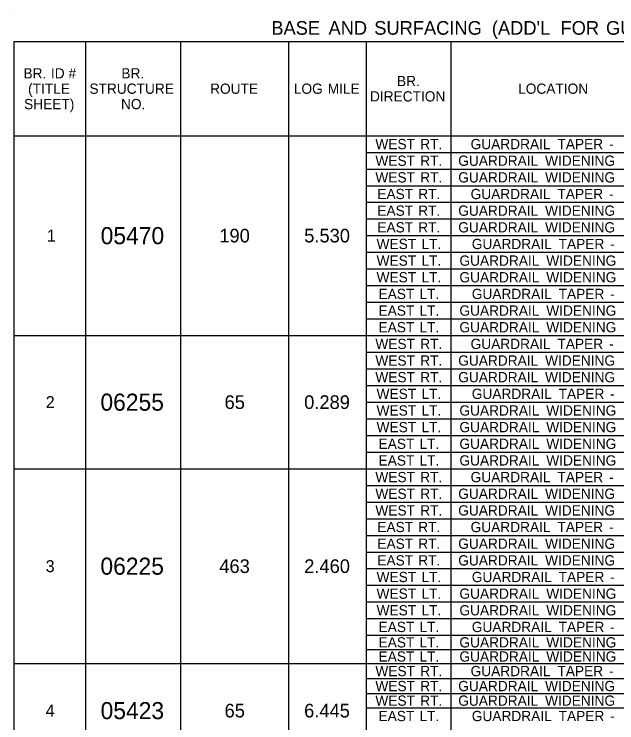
# Model space of a CAD drawing. Extents: x 544250 to 1930787, y -1948365 to 596640.
# Drawn here: x 555672.1 to 555974.6, y -1946472.9 to -1946117.2 of the extents above; entities that cross this region are included whole.
import ezdxf

# ---------------------------------------------------------------- set-up
doc = ezdxf.new("R2010")
doc.units = 0
doc.layers.add('Default', color=7, linetype='Continuous')

msp = doc.modelspace()

# ---------------------------------------------------------------- linework, layer by layer
at = {"layer": 'Default'}
for p, q in [((555672.13, -1946117.24), (555672.13, -1946117.24)), ((555672.13, -1946131.03), (556257.47, -1946131.03)), ((555672.13, -1946774.02), (555672.13, -1946131.03)), ((555708.06, -1946764.83), (555708.06, -1946131.03)), ((555755.69, -1946764.83), (555755.69, -1946131.03)), ((555810, -1946764.83), (555810, -1946131.03)), ((555848.86, -1946764.83), (555848.86, -1946131.03)), ((555891.47, -1946764.83), (555891.47, -1946131.03)), ((555672.13, -1946178.24), (556257.47, -1946178.24)), ((555848.86, -1946186.59), (556257.47, -1946186.59)), ((555848.86, -1946194.95), (556257.47, -1946194.95)), ((555848.86, -1946203.3), (556257.47, -1946203.3)), ((555848.86, -1946211.66), (556257.47, -1946211.66)), ((555848.86, -1946220.02), (556257.47, -1946220.02)), ((555848.86, -1946228.37), (556257.47, -1946228.37)), ((555848.86, -1946236.73), (556257.47, -1946236.73)), ((555848.86, -1946245.08), (556257.47, -1946245.08)), ((555848.86, -1946253.44), (556257.47, -1946253.44)), ((555848.86, -1946261.8), (556257.47, -1946261.8)), ((555848.86, -1946270.15), (556257.47, -1946270.15)), ((555672.13, -1946278.51), (556257.47, -1946278.51)), ((555848.86, -1946286.86), (556257.47, -1946286.86)), ((555848.86, -1946295.22), (556257.47, -1946295.22)), ((555848.86, -1946303.58), (556257.47, -1946303.58)), ((555848.86, -1946311.93), (556257.47, -1946311.93)), ((555848.86, -1946320.29), (556257.47, -1946320.29)), ((555848.86, -1946328.64), (556257.47, -1946328.64)), ((555848.86, -1946337), (556257.47, -1946337)), ((555672.13, -1946345.36), (556257.47, -1946345.36)), ((555848.86, -1946353.71), (556257.47, -1946353.71)), ((555848.86, -1946362.07), (556257.47, -1946362.07)), ((555848.86, -1946370.43), (556257.47, -1946370.43)), ((555848.86, -1946378.78), (556257.47, -1946378.78)), ((555848.86, -1946387.14), (556257.47, -1946387.14)), ((555848.86, -1946395.49), (556257.47, -1946395.49)), ((555848.86, -1946403.85), (556257.47, -1946403.85)), ((555848.86, -1946412.21), (556257.47, -1946412.21)), ((555848.86, -1946420.56), (556257.47, -1946420.56)), ((555848.86, -1946428.92), (556257.47, -1946428.92)), ((555848.86, -1946436.02), (556257.47, -1946436.02)), ((555672.13, -1946443.12), (556257.47, -1946443.12)), ((555848.86, -1946450.64), (556257.47, -1946450.64)), ((555848.86, -1946458.16), (556257.47, -1946458.16)), ((555848.86, -1946465.27), (556257.47, -1946465.27))]:
    msp.add_line(p, q, dxfattribs=at)

# ---------------------------------------------------------------- texts
for s, height, p in [('BASE', 6.856, (555801.18, -1946127.56)), (' AND', 6.856, (555827.33, -1946127.56)), (' SURFACING', 6.856, (555850.27, -1946127.56)), (" (ADD'L", 6.856, (555909.3, -1946127.56)), (' FOR', 6.856, (555943.75, -1946127.56)), (' GUARDRAIL)', 6.8562, (555966.58, -1946127.56)), ('BR.', 5.142, (555676.79, -1946149.49)), (' ID', 5.142, (555688.67, -1946149.49)), (' #', 5.142, (555697.49, -1946149.49)), ('BR.', 5.142, (555725.93, -1946149.49)), ('BR.', 5.142, (555864.22, -1946153.35)), ('(TITLE', 5.142, (555679.1, -1946157.2)), ('STRUCTURE', 5.142, (555709.89, -1946157.2)), ('ROUTE', 5.142, (555770.45, -1946157.2)), ('LOG', 5.142, (555812.46, -1946157.2)), (' MILE', 5.142, (555827.59, -1946157.2)), ('LOCATION', 5.142, (555925.02, -1946157.2)), ('DIRECTION', 5.142, (555850.69, -1946161.06)), ('SHEET)', 5.142, (555677.1, -1946164.92)), ('NO.', 5.142, (555725.73, -1946164.92)), ('WEST', 5.142, (555853.39, -1946184.99)), (' RT.', 5.142, (555874, -1946184.99)), ('GUARDRAIL', 5.142, (555901.18, -1946184.99)), (' TAPER', 5.142, (555942.84, -1946184.99)), (' -', 5.142, (555968.7, -1946184.99)), ('WEST', 5.142, (555853.39, -1946193.34)), (' RT.', 5.142, (555874, -1946193.34)), ('GUARDRAIL', 5.142, (555894.97, -1946193.34)), (' WIDENING', 5.142, (555936.64, -1946193.34)), ('WEST', 5.142, (555853.39, -1946201.7)), (' RT.', 5.142, (555874, -1946201.7)), ('GUARDRAIL', 5.142, (555894.97, -1946201.7)), (' WIDENING', 5.142, (555936.64, -1946201.7)), ('EAST', 5.142, (555854.38, -1946210.05)), (' RT.', 5.142, (555873.01, -1946210.05)), ('GUARDRAIL', 5.142, (555901.18, -1946210.05)), (' TAPER', 5.142, (555942.84, -1946210.05)), (' -', 5.142, (555968.7, -1946210.05)), ('EAST', 5.142, (555854.38, -1946218.41)), (' RT.', 5.142, (555873.01, -1946218.41)), ('GUARDRAIL', 5.142, (555894.97, -1946218.41)), (' WIDENING', 5.142, (555936.64, -1946218.41)), ('05470', 8.57, (555715.53, -1946232.66)), ('EAST', 5.142, (555854.38, -1946226.77)), (' RT.', 5.142, (555873.01, -1946226.77)), ('GUARDRAIL', 5.142, (555894.97, -1946226.77)), (' WIDENING', 5.142, (555936.64, -1946226.77)), ('1', 6, (555688.53, -1946231.37)), ('190', 6.856, (555775.09, -1946231.8)), ('5.530', 6.856, (555817.68, -1946231.8)), ('WEST', 5.142, (555853.99, -1946235.12)), (' LT.', 5.142, (555874.6, -1946235.12)), ('GUARDRAIL', 5.142, (555901.77, -1946235.12)), (' TAPER', 5.142, (555943.44, -1946235.12)), (' -', 5.142, (555969.3, -1946235.12)), ('WEST', 5.142, (555853.99, -1946243.48)), (' LT.', 5.142, (555874.6, -1946243.48)), ('GUARDRAIL', 5.142, (555895.57, -1946243.48)), (' WIDENING', 5.142, (555937.24, -1946243.48)), ('WEST', 5.142, (555853.99, -1946251.83)), (' LT.', 5.142, (555874.6, -1946251.83)), ('GUARDRAIL', 5.142, (555895.57, -1946251.83)), (' WIDENING', 5.142, (555937.24, -1946251.83)), ('EAST', 5.142, (555854.98, -1946260.19)), (' LT.', 5.142, (555873.6, -1946260.19)), ('GUARDRAIL', 5.142, (555901.77, -1946260.19)), (' TAPER', 5.142, (555943.44, -1946260.19)), (' -', 5.142, (555969.3, -1946260.19)), ('EAST', 5.142, (555854.98, -1946268.55)), (' LT.', 5.142, (555873.6, -1946268.55)), ('GUARDRAIL', 5.142, (555895.57, -1946268.55)), (' WIDENING', 5.142, (555937.24, -1946268.55)), ('EAST', 5.142, (555854.98, -1946276.9)), (' LT.', 5.142, (555873.6, -1946276.9)), ('GUARDRAIL', 5.142, (555895.57, -1946276.9)), (' WIDENING', 5.142, (555937.24, -1946276.9)), ('WEST', 5.142, (555853.39, -1946285.26)), (' RT.', 5.142, (555874, -1946285.26)), ('GUARDRAIL', 5.142, (555901.18, -1946285.26)), (' TAPER', 5.142, (555942.84, -1946285.26)), (' -', 5.142, (555968.7, -1946285.26)), ('WEST', 5.142, (555853.39, -1946293.61)), (' RT.', 5.142, (555874, -1946293.61)), ('GUARDRAIL', 5.142, (555894.97, -1946293.61)), (' WIDENING', 5.142, (555936.64, -1946293.61)), ('WEST', 5.142, (555853.39, -1946301.97)), (' RT.', 5.142, (555874, -1946301.97)), ('GUARDRAIL', 5.142, (555894.97, -1946301.97)), (' WIDENING', 5.142, (555936.64, -1946301.97)), ('WEST', 5.142, (555853.99, -1946310.33)), (' LT.', 5.142, (555874.6, -1946310.33)), ('GUARDRAIL', 5.142, (555901.77, -1946310.33)), (' TAPER', 5.142, (555943.44, -1946310.33)), ('2', 6, (555687.98, -1946314.93)), ('06255', 8.57, (555715.41, -1946316.22)), ('65', 6.856, (555777.71, -1946315.36)), ('0.289', 6.856, (555817.66, -1946315.36)), (' -', 5.142, (555969.3, -1946310.33)), ('WEST', 5.142, (555853.99, -1946318.68)), (' LT.', 5.142, (555874.6, -1946318.68)), ('GUARDRAIL', 5.142, (555895.57, -1946318.68)), (' WIDENING', 5.142, (555937.24, -1946318.68)), ('WEST', 5.142, (555853.99, -1946327.04)), (' LT.', 5.142, (555874.6, -1946327.04)), ('GUARDRAIL', 5.142, (555895.57, -1946327.04)), (' WIDENING', 5.142, (555937.24, -1946327.04)), ('EAST', 5.142, (555854.98, -1946335.39)), (' LT.', 5.142, (555873.6, -1946335.39)), ('GUARDRAIL', 5.142, (555895.57, -1946335.39)), (' WIDENING', 5.142, (555937.24, -1946335.39)), ('EAST', 5.142, (555854.98, -1946343.75)), (' LT.', 5.142, (555873.6, -1946343.75)), ('GUARDRAIL', 5.142, (555895.57, -1946343.75)), (' WIDENING', 5.142, (555937.24, -1946343.75)), ('WEST', 5.142, (555853.39, -1946352.11)), (' RT.', 5.142, (555874, -1946352.11)), ('GUARDRAIL', 5.142, (555901.18, -1946352.11)), (' TAPER', 5.142, (555942.84, -1946352.11)), (' -', 5.142, (555968.7, -1946352.11)), ('WEST', 5.142, (555853.39, -1946360.46)), (' RT.', 5.142, (555874, -1946360.46)), ('GUARDRAIL', 5.142, (555894.97, -1946360.46)), (' WIDENING', 5.142, (555936.64, -1946360.46)), ('WEST', 5.142, (555853.39, -1946368.82)), (' RT.', 5.142, (555874, -1946368.82)), ('GUARDRAIL', 5.142, (555894.97, -1946368.82)), (' WIDENING', 5.142, (555936.64, -1946368.82)), ('EAST', 5.142, (555854.38, -1946377.17)), (' RT.', 5.142, (555873.01, -1946377.17)), ('GUARDRAIL', 5.142, (555901.18, -1946377.17)), (' TAPER', 5.142, (555942.84, -1946377.17)), (' -', 5.142, (555968.7, -1946377.17)), ('EAST', 5.142, (555854.38, -1946385.53)), (' RT.', 5.142, (555873.01, -1946385.53)), ('GUARDRAIL', 5.142, (555894.97, -1946385.53)), (' WIDENING', 5.142, (555936.64, -1946385.53)), ('3', 6, (555687.95, -1946397.24)), ('06225', 8.57, (555715.41, -1946398.52)), ('463', 6.856, (555775.07, -1946397.67)), ('2.460', 6.856, (555817.68, -1946397.67)), ('EAST', 5.142, (555854.38, -1946393.89)), (' RT.', 5.142, (555873.01, -1946393.89)), ('GUARDRAIL', 5.142, (555894.97, -1946393.89)), (' WIDENING', 5.142, (555936.64, -1946393.89)), ('WEST', 5.142, (555853.99, -1946402.24)), (' LT.', 5.142, (555874.6, -1946402.24)), ('GUARDRAIL', 5.142, (555901.77, -1946402.24)), (' TAPER', 5.142, (555943.44, -1946402.24)), (' -', 5.142, (555969.3, -1946402.24)), ('WEST', 5.142, (555853.99, -1946410.6)), (' LT.', 5.142, (555874.6, -1946410.6)), ('GUARDRAIL', 5.142, (555895.57, -1946410.6)), (' WIDENING', 5.142, (555937.24, -1946410.6)), ('WEST', 5.142, (555853.99, -1946418.95)), (' LT.', 5.142, (555874.6, -1946418.95)), ('GUARDRAIL', 5.142, (555895.57, -1946418.95)), (' WIDENING', 5.142, (555937.24, -1946418.95)), ('EAST', 5.142, (555854.98, -1946427.31)), (' LT.', 5.142, (555873.6, -1946427.31)), ('GUARDRAIL', 5.142, (555901.77, -1946427.31)), (' TAPER', 5.142, (555943.44, -1946427.31)), (' -', 5.142, (555969.3, -1946427.31)), ('EAST', 5.142, (555854.98, -1946435.04)), (' LT.', 5.142, (555873.6, -1946435.04)), ('GUARDRAIL', 5.142, (555895.57, -1946435.04)), (' WIDENING', 5.142, (555937.24, -1946435.04)), ('EAST', 5.142, (555854.98, -1946442.14)), (' LT.', 5.142, (555873.6, -1946442.14)), ('GUARDRAIL', 5.142, (555895.57, -1946442.14)), (' WIDENING', 5.142, (555937.24, -1946442.14)), ('WEST', 5.142, (555853.39, -1946449.45)), (' RT.', 5.142, (555874, -1946449.45)), ('GUARDRAIL', 5.142, (555901.18, -1946449.45)), (' TAPER', 5.142, (555942.84, -1946449.45)), (' -', 5.142, (555968.7, -1946449.45)), ('WEST', 5.142, (555853.39, -1946456.97)), ('GUARDRAIL', 5.142, (555894.97, -1946456.97)), (' WIDENING', 5.142, (555936.64, -1946456.97)), (' RT.', 5.142, (555874, -1946456.97)), ('05423', 8.57, (555715.49, -1946471.01)), ('WEST', 5.142, (555853.39, -1946464.29)), (' RT.', 5.142, (555874, -1946464.29)), ('GUARDRAIL', 5.142, (555894.97, -1946464.29)), (' WIDENING', 5.142, (555936.64, -1946464.29)), ('4', 6, (555687.97, -1946469.73)), ('65', 6.856, (555777.71, -1946470.16)), ('6.445', 6.856, (555817.64, -1946470.16)), ('EAST', 5.142, (555854.98, -1946472.01)), (' LT.', 5.142, (555873.6, -1946472.01)), ('GUARDRAIL', 5.142, (555901.77, -1946472.01)), (' TAPER', 5.142, (555943.44, -1946472.01)), (' -', 5.142, (555969.3, -1946472.01))]:
    msp.add_text(s, height=height, dxfattribs=at).set_placement(p)

doc.saveas('drawing.dxf')
